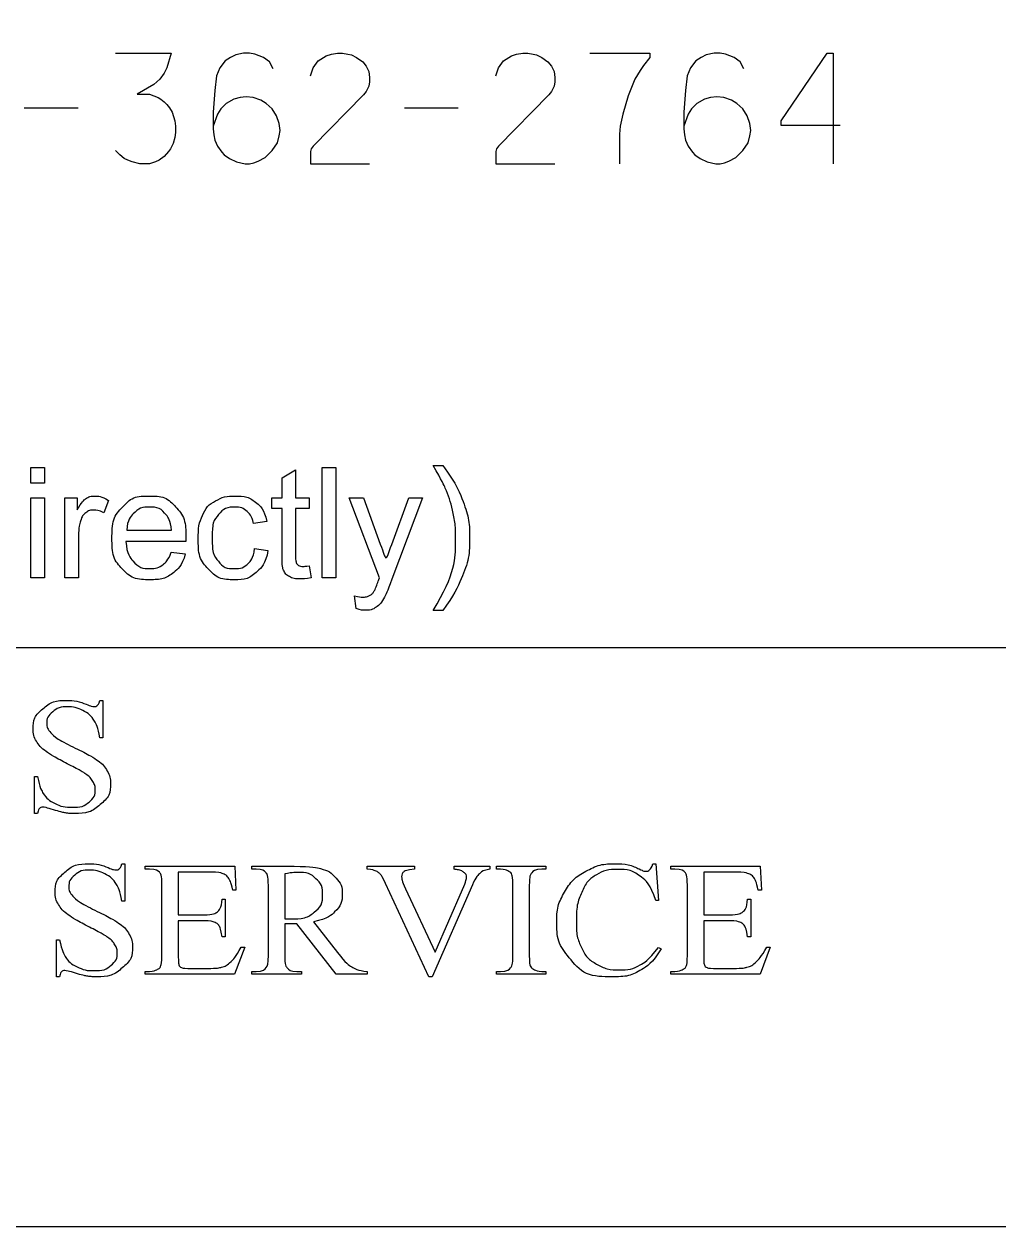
# Model space of a CAD drawing. Extents: x 10.6 to 44.6, y -2.6 to 23.4.
# Drawn here: x 17.339 to 18.573, y 3.804 to 5.328 of the extents above; entities that cross this region are included whole.
import ezdxf

# ---------------------------------------------------------------- set-up
doc = ezdxf.new("R2010")
doc.units = 0
doc.layers.add('SH_Data', color=7, linetype='Continuous')

msp = doc.modelspace()

# ---------------------------------------------------------------- linework, layer by layer
at = {"layer": 'SH_Data'}
for p, q in [((17.339, 5.222), (17.4073, 5.222)), ((17.8207, 5.222), (17.889, 5.222)), ((13.6278, 4.5386), (18.8278, 4.5386))]:
    msp.add_line(p, q, dxfattribs=at)
msp.add_lwpolyline([(13.6278, 6.9042), (18.8278, 6.9042), (18.8278, 3.8042), (13.6278, 3.8042)], close=True, dxfattribs=at)
msp.add_lwpolyline([(13.6278, 6.9042), (18.8278, 6.9042), (18.8278, 3.8042), (13.6278, 3.8042)], close=True, dxfattribs=at)
for points in [[(17.4547, 5.2914), (17.5253, 5.2914), (17.5198, 5.2727), (17.5165, 5.2661), (17.5109, 5.2584), (17.5032, 5.2517), (17.4823, 5.2396), (17.4977, 5.2396), (17.5032, 5.2374), (17.5087, 5.2352), (17.5121, 5.233), (17.5165, 5.2297), (17.5198, 5.2264), (17.5231, 5.222), (17.5264, 5.2165), (17.5297, 5.2055), (17.5308, 5.1988), (17.5308, 5.1911), (17.5297, 5.1845), (17.5275, 5.1768), (17.5242, 5.1702), (17.522, 5.1669), (17.5165, 5.1603), (17.5099, 5.1559), (17.5054, 5.1537), (17.4977, 5.1514), (17.4856, 5.1514), (17.4757, 5.1537), (17.4702, 5.1559), (17.4658, 5.1581), (17.4602, 5.1625), (17.4547, 5.168)], [(17.6542, 5.2716), (17.6498, 5.2804), (17.6421, 5.2859), (17.6311, 5.2903), (17.6245, 5.2914), (17.6168, 5.2914), (17.6069, 5.2892), (17.6002, 5.2859), (17.5936, 5.2815), (17.587, 5.2727), (17.5826, 5.2628), (17.5804, 5.244), (17.5782, 5.2165), (17.5782, 5.1955), (17.5793, 5.1878), (17.5804, 5.1812), (17.5837, 5.1735), (17.5892, 5.1658), (17.5925, 5.1625), (17.5991, 5.1581), (17.6079, 5.1537), (17.619, 5.1514), (17.6245, 5.1514), (17.63, 5.1525), (17.6355, 5.1547), (17.6443, 5.1592), (17.6532, 5.168), (17.6598, 5.1779), (17.662, 5.1867), (17.6631, 5.1933), (17.662, 5.2022), (17.6587, 5.2121), (17.6532, 5.2209), (17.6454, 5.2275), (17.6388, 5.2319), (17.6289, 5.2352), (17.6201, 5.2363), (17.6124, 5.2352), (17.6047, 5.233), (17.5947, 5.2275), (17.5881, 5.2209), (17.5837, 5.2143), (17.5782, 5.1988)], [(17.7017, 5.2628), (17.705, 5.2727), (17.7072, 5.276), (17.7116, 5.2815), (17.7215, 5.2881), (17.7281, 5.2903), (17.7358, 5.2914), (17.7424, 5.2914), (17.749, 5.2903), (17.7535, 5.2892), (17.7601, 5.2859), (17.7678, 5.2804), (17.7722, 5.2749), (17.7755, 5.2683), (17.7766, 5.2606), (17.7766, 5.2551), (17.7755, 5.2495), (17.7722, 5.2429), (17.7689, 5.2385), (17.705, 5.1735), (17.7027, 5.1702), (17.7017, 5.1669), (17.7017, 5.1647), (17.7017, 5.1514), (17.7766, 5.1514)], [(17.9364, 5.2628), (17.9397, 5.2727), (17.9419, 5.276), (17.9463, 5.2815), (17.9563, 5.2881), (17.9629, 5.2903), (17.9706, 5.2914), (17.9772, 5.2914), (17.9838, 5.2903), (17.9882, 5.2892), (17.9948, 5.2859), (18.0026, 5.2804), (18.007, 5.2749), (18.0103, 5.2683), (18.0114, 5.2606), (18.0114, 5.2551), (18.0103, 5.2495), (18.007, 5.2429), (18.0037, 5.2385), (17.9397, 5.1735), (17.9375, 5.1702), (17.9364, 5.1669), (17.9364, 5.1647), (17.9364, 5.1514), (18.0114, 5.1514)], [(18.0555, 5.2914), (18.1315, 5.2914), (18.1315, 5.2859), (18.1238, 5.276), (18.1194, 5.2694), (18.1128, 5.2584), (18.104, 5.2374), (18.0974, 5.2143), (18.0941, 5.1988), (18.093, 5.1889), (18.093, 5.1514)], [(18.2506, 5.2716), (18.2462, 5.2804), (18.2385, 5.2859), (18.2274, 5.2903), (18.2208, 5.2914), (18.2131, 5.2914), (18.2032, 5.2892), (18.1966, 5.2859), (18.19, 5.2815), (18.1833, 5.2727), (18.1789, 5.2628), (18.1767, 5.244), (18.1745, 5.2165), (18.1745, 5.1955), (18.1756, 5.1878), (18.1767, 5.1812), (18.18, 5.1735), (18.1856, 5.1658), (18.1888, 5.1625), (18.1955, 5.1581), (18.2043, 5.1537), (18.2153, 5.1514), (18.2208, 5.1514), (18.2263, 5.1525), (18.2318, 5.1547), (18.2407, 5.1592), (18.2495, 5.168), (18.2561, 5.1779), (18.2583, 5.1867), (18.2594, 5.1933), (18.2583, 5.2022), (18.255, 5.2121), (18.2495, 5.2209), (18.2418, 5.2275), (18.2351, 5.2319), (18.2252, 5.2352), (18.2164, 5.2363), (18.2087, 5.2352), (18.201, 5.233), (18.1911, 5.2275), (18.1844, 5.2209), (18.18, 5.2143), (18.1745, 5.1988)], [(18.3729, 5.1999), (18.298, 5.1999), (18.298, 5.2055), (18.3564, 5.2914), (18.3641, 5.2914), (18.3641, 5.1514)], [(17.3475, 4.7468), (17.3475, 4.7666), (17.3647, 4.7666), (17.3647, 4.7468), (17.3475, 4.7468)], [(17.6656, 4.6563), (17.6656, 4.7147), (17.6529, 4.7147), (17.6529, 4.7281), (17.6656, 4.7281), (17.6656, 4.7532), (17.6828, 4.7635), (17.6828, 4.7281), (17.7, 4.7281), (17.7, 4.7147), (17.6828, 4.7147), (17.6828, 4.6553)], [(17.7164, 4.6266), (17.7164, 4.7666), (17.7336, 4.7666), (17.7336, 4.6266), (17.7164, 4.6266)], [(17.8571, 4.7689), (17.8693, 4.7689)], [(17.3475, 4.6266), (17.3475, 4.7281), (17.3647, 4.7281), (17.3647, 4.6266), (17.3475, 4.6266)], [(17.3906, 4.6266), (17.3906, 4.7281), (17.4061, 4.7281), (17.4061, 4.7127)], [(17.4457, 4.7248), (17.4397, 4.7089)], [(17.789, 4.6265), (17.7505, 4.7281), (17.769, 4.7281), (17.7901, 4.6695)], [(17.8046, 4.6689), (17.8262, 4.7281), (17.8434, 4.7281), (17.8049, 4.6248)], [(17.6462, 4.6982), (17.6295, 4.6956)], [(17.4078, 4.6797), (17.4078, 4.6266), (17.3906, 4.6266)], [(17.4689, 4.687), (17.5255, 4.687)], [(17.5436, 4.6729), (17.4679, 4.6729)], [(17.6309, 4.6637), (17.6478, 4.6615)], [(17.5253, 4.6593), (17.5431, 4.6571)], [(17.7, 4.6419), (17.7024, 4.6267)], [(17.7595, 4.5876), (17.7576, 4.6038)], [(17.8693, 4.5854), (17.8571, 4.5854)], [(17.4385, 4.4713), (17.4385, 4.424), (17.4346, 4.424)], [(17.4346, 4.4713), (17.4385, 4.4713)], [(17.3559, 4.3281), (17.352, 4.3281), (17.352, 4.3751), (17.3559, 4.3751)], [(17.4664, 4.2643), (17.4664, 4.217), (17.4625, 4.217)], [(17.4625, 4.2643), (17.4664, 4.2643)], [(17.4976, 4.2575), (17.4924, 4.2575), (17.4924, 4.2612), (17.6057, 4.2612), (17.6073, 4.2311), (17.6031, 4.2311)], [(17.5342, 4.2537), (17.5342, 4.1997), (17.5665, 4.1997)], [(17.5745, 4.2537), (17.5342, 4.2537)], [(17.6328, 4.2575), (17.6273, 4.2575), (17.6273, 4.2612), (17.6808, 4.2612)], [(17.7734, 4.2575), (17.7734, 4.2612), (17.8334, 4.2612), (17.8334, 4.2575)], [(17.8837, 4.2575), (17.8837, 4.2612), (17.9288, 4.2612)], [(17.9288, 4.2612), (17.9288, 4.2575)], [(17.9424, 4.2575), (17.9372, 4.2575), (17.9372, 4.2612), (18, 4.2612), (18, 4.2575), (17.9947, 4.2575)], [(18.1354, 4.2643), (18.1392, 4.2643)], [(18.1392, 4.2643), (18.1426, 4.2178), (18.1392, 4.2178)], [(18.1634, 4.2575), (18.1582, 4.2575), (18.1582, 4.2612), (18.2715, 4.2612), (18.2731, 4.2311), (18.2689, 4.2311)], [(18.2, 4.2537), (18.2, 4.1997), (18.2323, 4.1997)], [(18.2403, 4.2537), (18.2, 4.2537)], [(17.5134, 4.1486), (17.5134, 4.2374)], [(17.6483, 4.1486), (17.6483, 4.2369)], [(17.6691, 4.2516), (17.6691, 4.1947)], [(17.9068, 4.2378), (17.8558, 4.1212), (17.8518, 4.1212), (17.7967, 4.2393)], [(17.9582, 4.1486), (17.9582, 4.2369)], [(17.9789, 4.2369), (17.9789, 4.1486)], [(18.1792, 4.1486), (18.1792, 4.2374)], [(17.8222, 4.2326), (17.8596, 4.1523), (17.8942, 4.2316)], [(17.5896, 4.2196), (17.5936, 4.2196), (17.5936, 4.1719), (17.5896, 4.1719)], [(18.2554, 4.2196), (18.2594, 4.2196), (18.2594, 4.1719), (18.2554, 4.1719)], [(17.5665, 4.1922), (17.5342, 4.1922), (17.5342, 4.1471)], [(18.2323, 4.1922), (18.2, 4.1922), (18.2, 4.1471)], [(17.6691, 4.1883), (17.6691, 4.1486)], [(17.7735, 4.1243), (17.7342, 4.1243), (17.6844, 4.1883)], [(17.7056, 4.1909), (17.7361, 4.1518)], [(17.3839, 4.1212), (17.3799, 4.1212), (17.3799, 4.1682), (17.3839, 4.1682)], [(17.614, 4.1587), (17.6183, 4.1587), (17.6056, 4.1243), (17.4924, 4.1243), (17.4924, 4.128), (17.4976, 4.128)], [(18.1426, 4.1584), (18.1459, 4.1564)], [(18.2798, 4.1587), (18.2841, 4.1587), (18.2714, 4.1243), (18.1582, 4.1243), (18.1582, 4.128), (18.1634, 4.128)], [(17.5463, 4.1318), (17.5713, 4.1318)], [(18.2121, 4.1318), (18.2371, 4.1318)], [(17.6844, 4.128), (17.6901, 4.128), (17.6901, 4.1243), (17.6273, 4.1243), (17.6273, 4.128), (17.6328, 4.128)], [(17.7735, 4.128), (17.7735, 4.1243)], [(18, 4.128), (18, 4.1243), (17.9372, 4.1243), (17.9372, 4.128), (17.9424, 4.128)], [(17.9947, 4.128), (18, 4.128)]]:
    msp.add_lwpolyline(points, dxfattribs=at)
for points in [[(17.8571, 4.5854), (17.8856, 4.6312), (17.8856, 4.6772), (17.8856, 4.6951), (17.8815, 4.7128), (17.8782, 4.7271), (17.8724, 4.7403), (17.8687, 4.7489), (17.8571, 4.7689)], [(17.8693, 4.7689), (17.8873, 4.745), (17.8959, 4.7208), (17.9033, 4.7), (17.9033, 4.6773), (17.9033, 4.6515), (17.8934, 4.6274), (17.8835, 4.6034), (17.8693, 4.5854)], [(17.4061, 4.7127), (17.412, 4.7234), (17.417, 4.7269), (17.422, 4.7303), (17.4281, 4.7303), (17.4367, 4.7303), (17.4457, 4.7248)], [(17.5431, 4.6571), (17.5389, 4.6415), (17.5275, 4.6329), (17.5162, 4.6243), (17.4985, 4.6243), (17.4763, 4.6243), (17.4632, 4.638), (17.4502, 4.6517), (17.4502, 4.6765), (17.4502, 4.7021), (17.4634, 4.7162), (17.4765, 4.7303), (17.4975, 4.7303), (17.5179, 4.7303), (17.5308, 4.7165), (17.5437, 4.7026), (17.5437, 4.6775), (17.5437, 4.676), (17.5436, 4.6729)], [(17.6478, 4.6615), (17.645, 4.6441), (17.6336, 4.6342), (17.6222, 4.6243), (17.6056, 4.6243), (17.5848, 4.6243), (17.5721, 4.6379), (17.5595, 4.6516), (17.5595, 4.6769), (17.5595, 4.6934), (17.5649, 4.7057), (17.5703, 4.718), (17.5815, 4.7241), (17.5926, 4.7303), (17.6057, 4.7303), (17.6222, 4.7303), (17.6327, 4.7219), (17.6432, 4.7136), (17.6462, 4.6982)], [(17.4397, 4.7089), (17.4334, 4.7126), (17.4271, 4.7126), (17.4215, 4.7126), (17.4171, 4.7092), (17.4126, 4.7058), (17.4107, 4.6998), (17.4078, 4.6906), (17.4078, 4.6797)], [(17.5255, 4.687), (17.5244, 4.6998), (17.519, 4.7063), (17.5108, 4.7162), (17.4977, 4.7162), (17.4859, 4.7162), (17.4778, 4.7083), (17.4697, 4.7003), (17.4689, 4.687)], [(17.6295, 4.6956), (17.6271, 4.7059), (17.621, 4.711), (17.615, 4.7162), (17.6064, 4.7162), (17.5934, 4.7162), (17.5853, 4.7069), (17.5772, 4.6976), (17.5772, 4.6774), (17.5772, 4.657), (17.585, 4.6477), (17.5928, 4.6384), (17.6054, 4.6384), (17.6156, 4.6384), (17.6224, 4.6446), (17.6291, 4.6508), (17.6309, 4.6637)], [(17.4679, 4.6729), (17.4689, 4.6562), (17.4774, 4.6473), (17.4859, 4.6384), (17.4986, 4.6384), (17.508, 4.6384), (17.5147, 4.6434), (17.5214, 4.6484), (17.5253, 4.6593)], [(17.7901, 4.6695), (17.7942, 4.6584), (17.7974, 4.6461), (17.8004, 4.6576), (17.8046, 4.6689)], [(17.7024, 4.6267), (17.6952, 4.6252), (17.6895, 4.6252), (17.6801, 4.6252), (17.675, 4.6282), (17.6698, 4.6311), (17.6677, 4.636), (17.6656, 4.6408), (17.6656, 4.6563)], [(17.6828, 4.6553), (17.6828, 4.6479), (17.6837, 4.6458), (17.6846, 4.6437), (17.6867, 4.6425), (17.6887, 4.6412), (17.6925, 4.6412), (17.6953, 4.6412), (17.7, 4.6419)], [(17.7576, 4.6038), (17.7632, 4.6023), (17.7674, 4.6023), (17.7732, 4.6023), (17.7766, 4.6042), (17.78, 4.6061), (17.7822, 4.6095), (17.7838, 4.6121), (17.7875, 4.6223), (17.7879, 4.6237), (17.789, 4.6265)], [(17.8049, 4.6248), (17.7987, 4.6082), (17.7953, 4.6019), (17.7907, 4.5934), (17.7848, 4.5895), (17.7788, 4.5855), (17.7706, 4.5855), (17.7656, 4.5855), (17.7595, 4.5876)], [(17.3559, 4.3751), (17.3587, 4.3603), (17.3635, 4.353), (17.3683, 4.3457), (17.3781, 4.3408), (17.3879, 4.336), (17.3996, 4.336), (17.4132, 4.336), (17.4211, 4.3426), (17.4289, 4.3493), (17.4289, 4.3584), (17.4289, 4.3635), (17.4259, 4.3686), (17.423, 4.3738), (17.4167, 4.3783), (17.4125, 4.3813), (17.3936, 4.3911), (17.3746, 4.4009), (17.3667, 4.4068), (17.3587, 4.4126), (17.3545, 4.4197), (17.3504, 4.4268), (17.3504, 4.4352), (17.3504, 4.45), (17.3626, 4.4606), (17.3748, 4.4713), (17.3936, 4.4713), (17.4053, 4.4713), (17.4185, 4.466), (17.4246, 4.4635), (17.4271, 4.4635), (17.4299, 4.4635), (17.4317, 4.465), (17.4335, 4.4666), (17.4346, 4.4713)], [(17.4346, 4.424), (17.4326, 4.4376), (17.4275, 4.4457), (17.4225, 4.4537), (17.4131, 4.4585), (17.4038, 4.4632), (17.3938, 4.4632), (17.3825, 4.4632), (17.3751, 4.4568), (17.3677, 4.4504), (17.3677, 4.4422), (17.3677, 4.436), (17.3724, 4.4308), (17.3791, 4.4232), (17.4044, 4.4106), (17.425, 4.4003), (17.4326, 4.3948), (17.4401, 4.3893), (17.4442, 4.3818), (17.4482, 4.3744), (17.4482, 4.3662), (17.4482, 4.3506), (17.4353, 4.3394), (17.4223, 4.3281), (17.4019, 4.3281), (17.3955, 4.3281), (17.3899, 4.3291), (17.3865, 4.3296), (17.3759, 4.3328), (17.3654, 4.336), (17.3625, 4.336), (17.3598, 4.336), (17.3583, 4.3344), (17.3567, 4.3329), (17.3559, 4.3281)], [(17.3839, 4.1682), (17.3867, 4.1534), (17.3914, 4.1461), (17.3962, 4.1387), (17.406, 4.1339), (17.4158, 4.129), (17.4276, 4.129), (17.4411, 4.129), (17.449, 4.1357), (17.4568, 4.1424), (17.4568, 4.1515), (17.4568, 4.1565), (17.4539, 4.1617), (17.4509, 4.1669), (17.4446, 4.1713), (17.4404, 4.1743), (17.4215, 4.1842), (17.4026, 4.194), (17.3946, 4.1998), (17.3866, 4.2057), (17.3825, 4.2128), (17.3783, 4.2198), (17.3783, 4.2283), (17.3783, 4.243), (17.3905, 4.2537), (17.4027, 4.2643), (17.4215, 4.2643), (17.4332, 4.2643), (17.4464, 4.259), (17.4525, 4.2565), (17.455, 4.2565), (17.4578, 4.2565), (17.4596, 4.2581), (17.4614, 4.2596), (17.4625, 4.2643)], [(17.4625, 4.217), (17.4605, 4.2307), (17.4555, 4.2387), (17.4504, 4.2468), (17.4411, 4.2516), (17.4317, 4.2563), (17.4217, 4.2563), (17.4104, 4.2563), (17.403, 4.2499), (17.3956, 4.2435), (17.3956, 4.2353), (17.3956, 4.229), (17.4003, 4.2239), (17.407, 4.2163), (17.4323, 4.2037), (17.4529, 4.1934), (17.4605, 4.1879), (17.468, 4.1824), (17.4721, 4.1749), (17.4762, 4.1674), (17.4762, 4.1592), (17.4762, 4.1437), (17.4632, 4.1325), (17.4502, 4.1212), (17.4299, 4.1212), (17.4235, 4.1212), (17.4178, 4.1221), (17.4144, 4.1226), (17.4039, 4.1258), (17.3933, 4.129), (17.3905, 4.129), (17.3878, 4.129), (17.3862, 4.1275), (17.3846, 4.126), (17.3839, 4.1212)], [(17.5134, 4.2374), (17.5134, 4.2504), (17.5106, 4.2535), (17.5067, 4.2575), (17.4976, 4.2575)], [(17.6031, 4.2311), (17.6008, 4.242), (17.598, 4.246), (17.5953, 4.2501), (17.5898, 4.2522), (17.5855, 4.2537), (17.5745, 4.2537)], [(17.6483, 4.2369), (17.6483, 4.2499), (17.6453, 4.2531), (17.6411, 4.2575), (17.6328, 4.2575)], [(17.6691, 4.1947), (17.6711, 4.1947), (17.6726, 4.1946), (17.6741, 4.1946), (17.6751, 4.1946), (17.6959, 4.1946), (17.7064, 4.203), (17.717, 4.2115), (17.717, 4.2246), (17.717, 4.2375), (17.7085, 4.2455), (17.7, 4.2535), (17.6859, 4.2535), (17.6797, 4.2535), (17.6691, 4.2516)], [(17.6808, 4.2612), (17.7042, 4.2612), (17.7153, 4.258), (17.7264, 4.2549), (17.7341, 4.2463), (17.7418, 4.2378), (17.7418, 4.226), (17.7418, 4.2133), (17.733, 4.2041), (17.7242, 4.1948), (17.7056, 4.1909)], [(17.7967, 4.2393), (17.7925, 4.2483), (17.7908, 4.2504), (17.7881, 4.2535), (17.7841, 4.2553), (17.7802, 4.257), (17.7734, 4.2575)], [(17.8334, 4.2575), (17.8232, 4.2566), (17.8202, 4.2543), (17.8172, 4.252), (17.8172, 4.2483), (17.8172, 4.2433), (17.8222, 4.2326)], [(17.8942, 4.2316), (17.8993, 4.2433), (17.8993, 4.2478), (17.8993, 4.2508), (17.8961, 4.2534), (17.893, 4.2561), (17.8855, 4.2572), (17.885, 4.2573), (17.8837, 4.2575)], [(17.9288, 4.2575), (17.921, 4.2562), (17.917, 4.2529), (17.9113, 4.2479), (17.9068, 4.2378)], [(17.9582, 4.2369), (17.9582, 4.2474), (17.9568, 4.2507), (17.9557, 4.2533), (17.9523, 4.2551), (17.9476, 4.2575), (17.9424, 4.2575)], [(17.9947, 4.2575), (17.9857, 4.2575), (17.9816, 4.2526), (17.9789, 4.2493), (17.9789, 4.2369)], [(18.1459, 4.1564), (18.1349, 4.1382), (18.1202, 4.1297), (18.1054, 4.1212), (18.0852, 4.1212), (18.0487, 4.1212), (18.0287, 4.1464), (18.0138, 4.1652), (18.0138, 4.1907), (18.0138, 4.2111), (18.0236, 4.2283), (18.0335, 4.2455), (18.0507, 4.2549), (18.068, 4.2643), (18.0884, 4.2643), (18.1043, 4.2643), (18.1198, 4.2571), (18.1243, 4.2548), (18.1263, 4.2548), (18.1292, 4.2548), (18.1314, 4.2568), (18.1342, 4.2595), (18.1354, 4.2643)], [(18.1392, 4.2178), (18.1325, 4.2388), (18.1201, 4.248), (18.1077, 4.2572), (18.0903, 4.2572), (18.0757, 4.2572), (18.0639, 4.2503), (18.0521, 4.2433), (18.0454, 4.2282), (18.0386, 4.213), (18.0386, 4.1905), (18.0386, 4.1719), (18.045, 4.1582), (18.0514, 4.1446), (18.0642, 4.1373), (18.077, 4.13), (18.0934, 4.13), (18.1077, 4.13), (18.1186, 4.1357), (18.1295, 4.1415), (18.1426, 4.1584)], [(18.1792, 4.2374), (18.1792, 4.2504), (18.1764, 4.2535), (18.1725, 4.2575), (18.1634, 4.2575)], [(18.2689, 4.2311), (18.2666, 4.242), (18.2638, 4.246), (18.2611, 4.2501), (18.2556, 4.2522), (18.2513, 4.2537), (18.2403, 4.2537)], [(17.5665, 4.1997), (17.5791, 4.1997), (17.5833, 4.2032), (17.589, 4.2079), (17.5896, 4.2196)], [(18.2323, 4.1997), (18.2449, 4.1997), (18.2491, 4.2032), (18.2548, 4.2079), (18.2554, 4.2196)], [(17.5896, 4.1719), (17.5881, 4.1818), (17.5866, 4.1847), (17.5846, 4.1882), (17.5802, 4.1902), (17.5757, 4.1922), (17.5665, 4.1922)], [(18.2554, 4.1719), (18.2539, 4.1818), (18.2524, 4.1847), (18.2504, 4.1882), (18.246, 4.1902), (18.2415, 4.1922), (18.2323, 4.1922)], [(17.6844, 4.1883), (17.6789, 4.1881), (17.6754, 4.1881), (17.674, 4.1881), (17.6724, 4.1881), (17.6708, 4.1882), (17.6691, 4.1883)], [(17.4976, 4.128), (17.5028, 4.128), (17.5074, 4.1304), (17.5109, 4.132), (17.5121, 4.1353), (17.5134, 4.1385), (17.5134, 4.1486)], [(17.5342, 4.1471), (17.5342, 4.1381), (17.535, 4.1361), (17.5359, 4.1341), (17.5381, 4.133), (17.5402, 4.1318), (17.5463, 4.1318)], [(17.5713, 4.1318), (17.5837, 4.1318), (17.5894, 4.1334), (17.595, 4.135), (17.6002, 4.1398), (17.6069, 4.146), (17.614, 4.1587)], [(17.6328, 4.128), (17.6421, 4.128), (17.6461, 4.1337), (17.6483, 4.1368), (17.6483, 4.1486)], [(17.6691, 4.1486), (17.6691, 4.1356), (17.6721, 4.1325), (17.6762, 4.128), (17.6844, 4.128)], [(17.7361, 4.1518), (17.7465, 4.1382), (17.754, 4.1337), (17.7614, 4.1292), (17.7735, 4.128)], [(17.9424, 4.128), (17.9515, 4.128), (17.9556, 4.133), (17.9582, 4.1362), (17.9582, 4.1486)], [(17.9789, 4.1486), (17.9789, 4.1382), (17.9803, 4.1348), (17.9814, 4.1323), (17.9849, 4.1305), (17.9895, 4.128), (17.9947, 4.128)], [(18.1634, 4.128), (18.1686, 4.128), (18.1732, 4.1304), (18.1767, 4.132), (18.1779, 4.1353), (18.1792, 4.1385), (18.1792, 4.1486)], [(18.2, 4.1471), (18.2, 4.1381), (18.2008, 4.1361), (18.2017, 4.1341), (18.2039, 4.133), (18.206, 4.1318), (18.2121, 4.1318)], [(18.2371, 4.1318), (18.2495, 4.1318), (18.2552, 4.1334), (18.2608, 4.135), (18.266, 4.1398), (18.2727, 4.146), (18.2798, 4.1587)]]:
    msp.add_open_spline(points, degree=3, dxfattribs=at)

doc.saveas('drawing.dxf')
